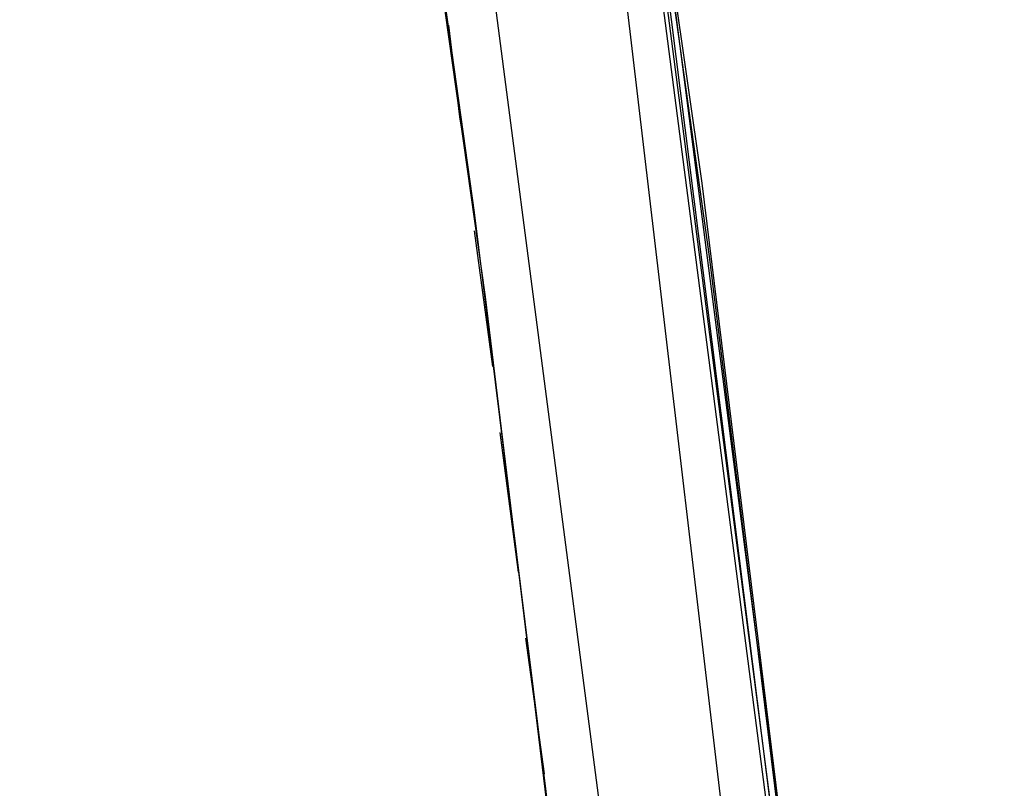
# Model space of a CAD drawing. Header units: feet. Extents: x -79 to 198, y -22 to 181.
# Tile 914 of 982: x 133.97 to 137.55, y 131.05 to 133.84. Entities that reach past the tile are written whole.
import ezdxf

# ---------------------------------------------------------------- set-up
doc = ezdxf.new("R2010")
doc.units = ezdxf.units.FT
doc.layers.add('A-AREA-UNIDAD', color=30, linetype='CONTINUOUS')
doc.layers.add('A-LINEA', color=7, linetype='CONTINUOUS')

msp = doc.modelspace()

# ---------------------------------------------------------------- linework, layer by layer
at = {"layer": 'A-AREA-UNIDAD'}
msp.add_lwpolyline([(137.088, 126.2044), (136.16, 134.0622), (134.688, 143.2533), (134.048, 143.2889), (134, 143.5378), (130.912, 144.9422), (130.4, 144.9422), (130.208, 145.2622), (127.168, 146.4889), (126.672, 146.4889), (126.64, 146.7022), (123.52, 147.8578), (122.88, 147.8933), (122.848, 148.0889), (115.808, 150.2578)], dxfattribs=at)
at = {"layer": 'A-LINEA'}
for p, q in [((135.6133, 134.5644), (136.0933, 130.8844)), ((135.6133, 134.5644), (136.0933, 130.8844)), ((135.6933, 132.5778), (135.6267, 133.0711)), ((135.6933, 132.5778), (135.6267, 133.0711)), ((135.7867, 131.8311), (135.72, 132.3378)), ((135.7867, 131.8311), (135.72, 132.3378)), ((135.88, 131.0978), (135.8133, 131.5911)), ((135.88, 131.0978), (135.8133, 131.5911))]:
    msp.add_line(p, q, dxfattribs=at)
for points in [[(138.3067, 108.7111), (138.2133, 112.1778), (138.0667, 115.6578), (137.8533, 119.1244), (137.6, 122.5911), (137.28, 126.0578), (136.9067, 129.5244), (136.48, 132.9778), (136, 136.4178), (135.4667, 139.8578), (134.88, 143.2844)], [(138.3067, 108.7111), (138.2133, 112.1778), (138.0667, 115.6578), (137.8533, 119.1244), (137.6, 122.5911), (137.28, 126.0578), (136.9067, 129.5244), (136.48, 132.9778), (136, 136.4178), (135.4667, 139.8578), (134.88, 143.2844)], [(138.3467, 106.2578), (138.2933, 109.6444), (138.1733, 113.0311), (138.0267, 116.4044), (137.8133, 119.7778), (137.5467, 123.1511), (137.2267, 126.5244), (136.8667, 129.8844), (136.4533, 133.2444), (135.9733, 136.5911), (135.4533, 139.9378), (134.88, 143.2711)], [(138.3467, 106.2578), (138.2933, 109.6444), (138.1733, 113.0311), (138.0267, 116.4044), (137.8133, 119.7778), (137.5467, 123.1511), (137.2267, 126.5244), (136.8667, 129.8844), (136.4533, 133.2444), (135.9733, 136.5911), (135.4533, 139.9378), (134.88, 143.2711)], [(137.5067, 106.2578), (137.4533, 109.6311), (137.3467, 112.9911), (137.1867, 116.3644), (136.9733, 119.7244), (136.72, 123.0844), (136.4, 126.4444), (136.04, 129.7911), (135.6267, 133.1378), (135.16, 136.4711), (134.64, 139.8044), (134.0667, 143.1244)], [(137.5067, 106.2578), (137.4533, 109.5911), (137.3467, 112.9244), (137.2, 116.2444), (136.9867, 119.5778), (136.7333, 122.8978), (136.4267, 126.2178), (136.0667, 129.5244), (135.6667, 132.8311), (135.2, 136.1378), (134.6933, 139.4311), (134.1333, 142.7111)], [(136.2133, 134.7511), (136.72, 130.8444), (136.7067, 130.8444), (136.2, 134.7511), (136.2133, 134.7511)], [(136.2133, 134.7511), (136.72, 130.8444), (136.7067, 130.8444), (136.2, 134.7511), (136.2133, 134.7511)], [(136.24, 134.7644), (136.7467, 130.8444), (136.7333, 130.8444), (136.72, 130.8444), (136.2267, 134.7511), (136.2267, 134.7644), (136.24, 134.7644)], [(136.24, 134.7644), (136.7467, 130.8444), (136.7333, 130.8444), (136.72, 130.8444), (136.2267, 134.7511), (136.2267, 134.7644), (136.24, 134.7644)], [(135.6, 133.3244), (135.5733, 133.4844), (135.5333, 133.8178)], [(135.6, 133.3244), (135.5733, 133.4844), (135.5333, 133.8178)]]:
    msp.add_lwpolyline(points, dxfattribs=at)

doc.saveas('drawing.dxf')
